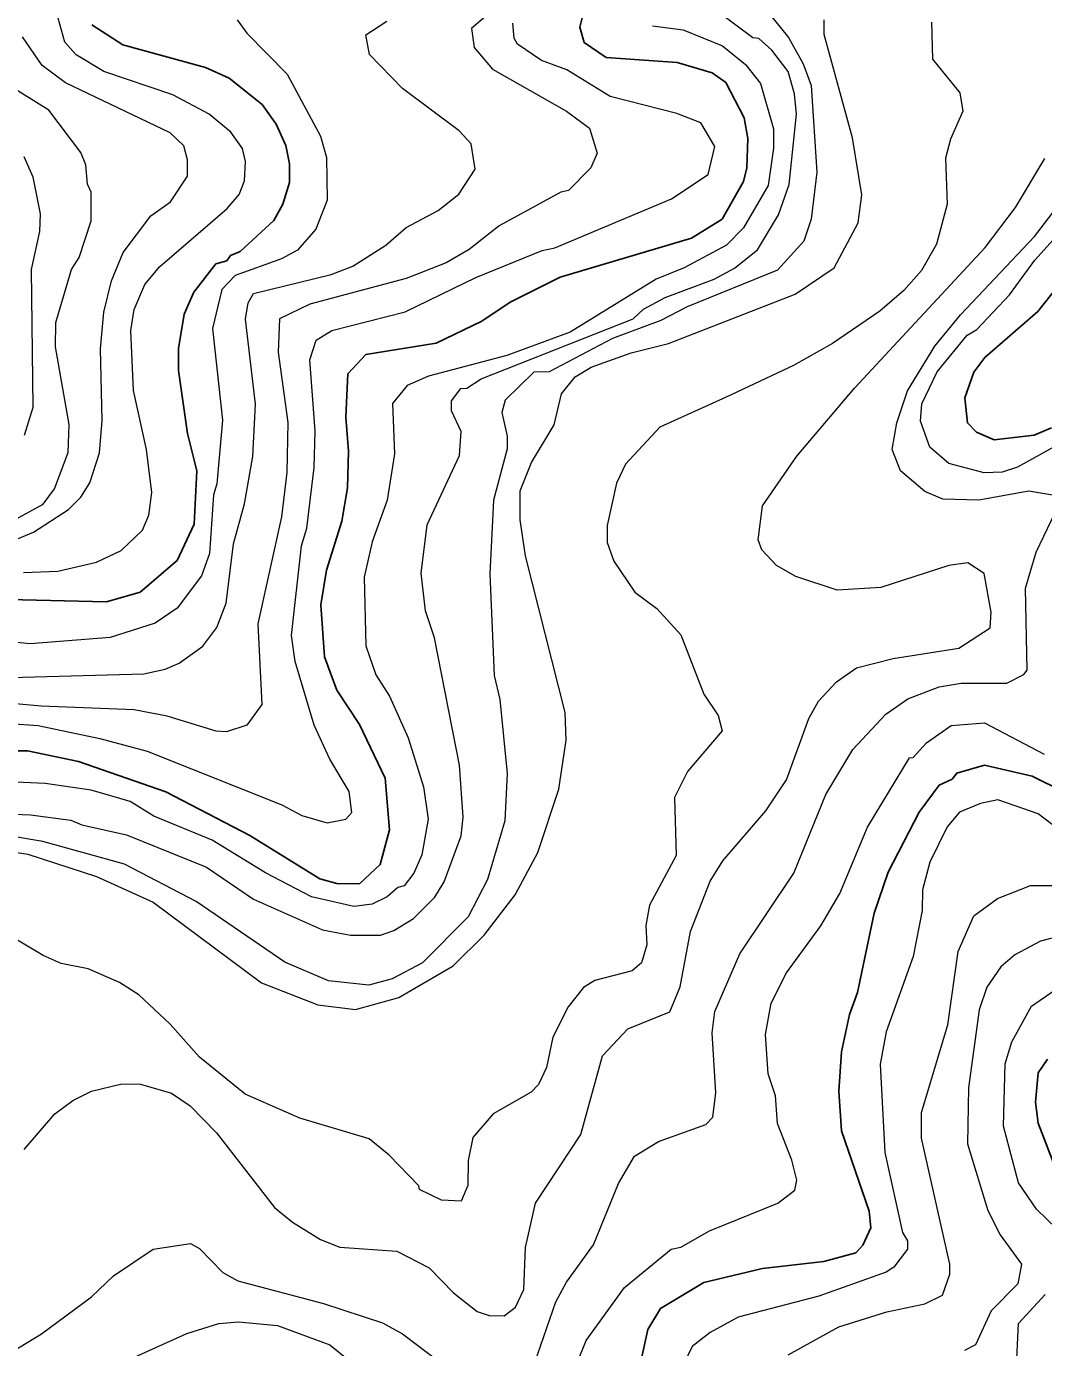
# Model space of a CAD drawing. Extents: x 673.3 to 698.5, y 6984.3 to 7012.3.
# Drawn here: x 676.457 to 677.359, y 6986.721 to 6987.892 of the extents above; entities that cross this region are included whole.
import ezdxf

# ---------------------------------------------------------------- set-up
doc = ezdxf.new("R2010")
doc.units = 0
doc.header["$LTSCALE"] = 0.032
doc.layers.add('1', color=7, linetype='Continuous', lineweight=25)
doc.layers.add('2', color=7, linetype='Continuous', lineweight=13)

msp = doc.modelspace()

# ---------------------------------------------------------------- linework, layer by layer
at = {"layer": '1'}
for points in [[(676.4164, 6987.2502), (676.4576, 6987.2502), (676.5029, 6987.2408), (676.5803, 6987.214), (676.6548, 6987.1752), (676.7169, 6987.1368), (676.7318, 6987.1327), (676.7519, 6987.1326), (676.7704, 6987.1496), (676.7787, 6987.1804), (676.7748, 6987.226), (676.7519, 6987.2736), (676.7318, 6987.3041), (676.721, 6987.3336), (676.7177, 6987.3797), (676.7226, 6987.4104), (676.7363, 6987.4538), (676.7413, 6987.4834), (676.7421, 6987.5159), (676.7397, 6987.546), (676.7415, 6987.5846), (676.7577, 6987.6017), (676.8198, 6987.6117), (676.8605, 6987.6313), (676.8856, 6987.6479), (676.9299, 6987.6701), (677.0463, 6987.7047), (677.0735, 6987.7216), (677.0924, 6987.7551), (677.0955, 6987.7672), (677.0964, 6987.7932), (677.093, 6987.8114), (677.0767, 6987.8428), (677.0647, 6987.8512), (677.0335, 6987.8606), (676.9707, 6987.865), (676.9511, 6987.8782), (676.9474, 6987.8918), (676.9499, 6987.9023)], [(676.6782, 6987.8058), (676.6657, 6987.8231), (676.6365, 6987.8467), (676.6153, 6987.856), (676.542, 6987.8761), (676.5145, 6987.8938)], [(676.4408, 6987.3846), (676.5276, 6987.3823), (676.5574, 6987.391), (676.5904, 6987.4191), (676.6053, 6987.4512), (676.6077, 6987.4986), (676.5995, 6987.5316), (676.5915, 6987.5875), (676.5916, 6987.6071), (676.5966, 6987.6375), (676.6052, 6987.6569), (676.6246, 6987.682), (676.6343, 6987.6848), (676.6377, 6987.6895), (676.646, 6987.693), (676.6759, 6987.7204), (676.6841, 6987.7348), (676.69, 6987.7541), (676.69, 6987.7706), (676.6866, 6987.7869), (676.6782, 6987.8058)], [(677.3996, 6987.698), (677.3535, 6987.6398), (677.3064, 6987.5991), (677.2966, 6987.586), (677.2886, 6987.5631), (677.291, 6987.541), (677.299, 6987.5327), (677.3147, 6987.5261), (677.3501, 6987.5301), (677.3656, 6987.5365)], [(677.4045, 6987.2001), (677.3483, 6987.2278), (677.3063, 6987.2376), (677.2815, 6987.2305), (677.2774, 6987.2253), (677.266, 6987.2199), (677.2482, 6987.196), (677.2207, 6987.1429), (677.2082, 6987.1065), (677.1934, 6987.0361), (677.1865, 6987.0166), (677.1794, 6986.9834), (677.1771, 6986.9487), (677.1795, 6986.9136), (677.204, 6986.8423), (677.2054, 6986.8274), (677.1984, 6986.8121), (677.1921, 6986.8053), (677.1637, 6986.7977), (677.1094, 6986.7914), (677.0574, 6986.7792), (677.0189, 6986.7561), (677.0076, 6986.7374), (676.9963, 6986.6859)], [(677.3684, 6986.8819), (677.3537, 6986.9204), (677.3514, 6986.9388), (677.3538, 6986.9649), (677.3619, 6986.9771)]]:
    msp.add_lwpolyline(points, dxfattribs=at)
at = {"layer": '2'}
for points in [[(676.8915, 6987.9256), (676.8513, 6987.8906), (676.8535, 6987.8739), (676.8698, 6987.8547), (676.9354, 6987.8174), (676.9559, 6987.8023), (676.9627, 6987.7802), (676.9571, 6987.7671), (676.9374, 6987.7469), (676.9306, 6987.7456), (676.8759, 6987.7158), (676.8491, 6987.6948), (676.8287, 6987.6829), (676.7932, 6987.6689), (676.7078, 6987.6462), (676.6811, 6987.6334), (676.6798, 6987.6036), (676.6883, 6987.5413), (676.6876, 6987.497), (676.6827, 6987.4579), (676.6618, 6987.3628), (676.6655, 6987.2915), (676.652, 6987.2732), (676.6341, 6987.2671), (676.625, 6987.2677), (676.5815, 6987.281), (676.5522, 6987.2867), (676.4697, 6987.2899), (676.4143, 6987.295)], [(676.4153, 6987.1954), (676.4601, 6987.1937), (676.496, 6987.189), (676.5057, 6987.1847), (676.5455, 6987.1759), (676.6162, 6987.1472), (676.6581, 6987.1188), (676.7191, 6987.0918), (676.7439, 6987.0869), (676.7706, 6987.0871), (676.7824, 6987.091), (676.7997, 6987.1016), (676.8188, 6987.1205), (676.8271, 6987.1341), (676.842, 6987.1749), (676.8439, 6987.1915), (676.8407, 6987.2375), (676.8186, 6987.3504), (676.8106, 6987.3744), (676.8065, 6987.4078), (676.8121, 6987.4508), (676.8407, 6987.512), (676.8421, 6987.5333), (676.8335, 6987.5516), (676.8336, 6987.5607), (676.8417, 6987.5716), (676.8471, 6987.5717), (676.8598, 6987.58), (676.9946, 6987.6333), (677.0038, 6987.6418), (677.0229, 6987.6521), (677.0664, 6987.6683), (677.0846, 6987.6783), (677.1049, 6987.6944), (677.1235, 6987.7253), (677.133, 6987.7522), (677.1395, 6987.8146), (677.1377, 6987.8328), (677.1321, 6987.8524), (677.1175, 6987.8713), (677.106, 6987.8818), (677.1008, 6987.8823), (677.0556, 6987.9164)], [(677.1126, 6987.9071), (677.1324, 6987.8825), (677.1455, 6987.8594), (677.1526, 6987.8402), (677.1574, 6987.7632), (677.1525, 6987.7215), (677.146, 6987.702), (677.1227, 6987.6765), (677.0424, 6987.644), (677.0192, 6987.6317), (676.9764, 6987.6159), (676.92, 6987.5863), (676.9064, 6987.5861), (676.8812, 6987.5613), (676.8782, 6987.5502), (676.883, 6987.5293), (676.883, 6987.518), (676.8708, 6987.4726), (676.8675, 6987.4071), (676.8715, 6987.317), (676.8765, 6987.2958), (676.883, 6987.2302), (676.8807, 6987.1883), (676.8656, 6987.1362), (676.8483, 6987.1031), (676.8078, 6987.0625), (676.781, 6987.0482), (676.7603, 6987.0425), (676.7244, 6987.0465), (676.6857, 6987.0631), (676.6072, 6987.1168), (676.5436, 6987.15), (676.4712, 6987.1701), (676.4414, 6987.175)], [(677.0119, 6987.8929), (677.0391, 6987.8893), (677.0739, 6987.8753), (677.0943, 6987.8588), (677.1074, 6987.8418), (677.1191, 6987.8016), (677.1191, 6987.7844), (677.1144, 6987.7514), (677.0926, 6987.7138), (677.0774, 6987.6985), (677.0397, 6987.6785), (677.0149, 6987.6685), (676.9387, 6987.6215), (676.8827, 6987.6009), (676.8131, 6987.5824), (676.7942, 6987.5741), (676.7812, 6987.5582), (676.7829, 6987.5135), (676.7764, 6987.4726), (676.7631, 6987.4355), (676.756, 6987.4042), (676.7576, 6987.3434), (676.7664, 6987.3178), (676.7787, 6987.2988), (676.7951, 6987.262), (676.8088, 6987.2185), (676.8129, 6987.1899), (676.8073, 6987.1582), (676.8001, 6987.1419), (676.7915, 6987.1307), (676.786, 6987.1292), (676.7765, 6987.1209), (676.7632, 6987.1145), (676.7468, 6987.1124), (676.7093, 6987.121), (676.6686, 6987.1421), (676.6214, 6987.1711), (676.5695, 6987.1925), (676.5486, 6987.2054), (676.5139, 6987.2156), (676.4731, 6987.2214), (676.4142, 6987.224)], [(676.4251, 6987.1637), (676.4579, 6987.1587), (676.5187, 6987.139), (676.5689, 6987.1163), (676.665, 6987.0446), (676.715, 6987.0252), (676.7484, 6987.0212), (676.7867, 6987.0316), (676.8349, 6987.0599), (676.8626, 6987.0871), (676.8899, 6987.1227), (676.9101, 6987.1602), (676.9286, 6987.2164), (676.9351, 6987.2599), (676.9344, 6987.2844), (676.8993, 6987.4232), (676.8945, 6987.4551), (676.8945, 6987.4809), (676.9046, 6987.506), (676.9246, 6987.5394), (676.9312, 6987.5667), (676.9431, 6987.5819), (676.9575, 6987.5905), (676.9928, 6987.6032), (677.0261, 6987.6115), (677.1382, 6987.6552), (677.1729, 6987.6785), (677.1941, 6987.7183), (677.1973, 6987.7433), (677.1891, 6987.7937), (677.164, 6987.8854), (677.164, 6987.8982)], [(676.4315, 6987.3151), (676.5606, 6987.3185), (676.5797, 6987.3226), (676.592, 6987.328), (676.613, 6987.3432), (676.6255, 6987.3597), (676.6337, 6987.3811), (676.6401, 6987.4337), (676.6501, 6987.4693), (676.6574, 6987.5112), (676.6598, 6987.5576), (676.6509, 6987.633), (676.6533, 6987.6474), (676.6579, 6987.6557), (676.7269, 6987.6727), (676.746, 6987.6798), (676.7753, 6987.6985), (676.7934, 6987.7141), (676.8216, 6987.7292), (676.8401, 6987.7438), (676.8544, 6987.7658), (676.851, 6987.7885), (676.8404, 6987.7999), (676.79, 6987.8373), (676.7608, 6987.8675), (676.7576, 6987.885), (676.7761, 6987.8972)], [(676.6436, 6987.8983), (676.6522, 6987.8865), (676.6877, 6987.85), (676.7175, 6987.7951), (676.7226, 6987.7763), (676.7234, 6987.7384), (676.7133, 6987.7126), (676.6969, 6987.6941), (676.6829, 6987.6865), (676.6418, 6987.6717), (676.6298, 6987.6593), (676.6216, 6987.6248), (676.6306, 6987.5435), (676.6256, 6987.4869), (676.6224, 6987.4772), (676.6191, 6987.4253), (676.6118, 6987.4056), (676.5903, 6987.3767), (676.5709, 6987.3634), (676.531, 6987.3509), (676.4598, 6987.3453), (676.4423, 6987.3469)], [(676.446, 6987.2743), (676.467, 6987.2727), (676.5216, 6987.2613), (676.5636, 6987.25), (676.683, 6987.2026), (676.7009, 6987.1931), (676.7232, 6987.1865), (676.7398, 6987.1899), (676.7453, 6987.1958), (676.7429, 6987.2142), (676.7257, 6987.2429), (676.7119, 6987.2732), (676.695, 6987.3296), (676.6917, 6987.3525), (676.7006, 6987.4322), (676.7054, 6987.4476), (676.7119, 6987.5016), (676.7127, 6987.5339), (676.7079, 6987.597), (676.7134, 6987.6143), (676.7275, 6987.6229), (676.7924, 6987.6395), (676.8551, 6987.67), (676.9139, 6987.6938), (676.9253, 6987.6961), (677.0285, 6987.7397), (677.061, 6987.7612), (677.0669, 6987.7859), (677.0546, 6987.807), (677.0333, 6987.8152), (676.9743, 6987.8303), (676.9357, 6987.8539), (676.9134, 6987.8622), (676.8922, 6987.8768), (676.8892, 6987.8819), (676.8879, 6987.8954)], [(676.6346, 6987.7312), (676.6452, 6987.7435), (676.65, 6987.7557), (676.6509, 6987.7728), (676.6483, 6987.7843), (676.6378, 6987.7988), (676.6188, 6987.8148), (676.5865, 6987.8318), (676.5253, 6987.8524), (676.5008, 6987.8674), (676.4906, 6987.8784), (676.4848, 6987.8998)], [(677.2593, 6987.8961), (677.26, 6987.8635), (677.2844, 6987.8337), (677.2868, 6987.8173), (677.2759, 6987.7924), (677.2715, 6987.7758), (677.2731, 6987.7349), (677.2637, 6987.6994), (677.2504, 6987.6762), (677.2346, 6987.6585), (677.2133, 6987.6402), (677.1713, 6987.6115), (677.1369, 6987.5918), (677.0771, 6987.5637), (677.0182, 6987.5372), (676.9877, 6987.5043), (676.9797, 6987.4877), (676.9716, 6987.4502), (676.9717, 6987.4351), (676.9775, 6987.4185), (676.996, 6987.3911), (677.0156, 6987.3764), (677.0369, 6987.3533)], [(676.4913, 6987.8424), (676.4707, 6987.8578), (676.4531, 6987.8831)], [(676.4434, 6987.4536), (676.4715, 6987.4689), (676.4814, 6987.4826), (676.4937, 6987.5147), (676.4945, 6987.5397), (676.4824, 6987.6085), (676.4827, 6987.6299), (676.4967, 6987.6769), (676.5035, 6987.6876), (676.514, 6987.7201), (676.5139, 6987.7455), (676.5109, 6987.7527), (676.5094, 6987.7697), (676.5048, 6987.7807), (676.4766, 6987.8183), (676.4169, 6987.8552)], [(676.4308, 6987.4309), (676.463, 6987.4443), (676.4939, 6987.4643), (676.5049, 6987.4753), (676.5128, 6987.4878), (676.5214, 6987.5146), (676.5239, 6987.543), (676.5223, 6987.6067), (676.5253, 6987.6392), (676.5322, 6987.667), (676.5424, 6987.692), (676.5668, 6987.7245), (676.5843, 6987.7371), (676.5995, 6987.7598), (676.5995, 6987.7742), (676.5963, 6987.7866), (676.5841, 6987.798), (676.4913, 6987.8424)], [(676.4545, 6986.8971), (676.4819, 6986.9287), (676.4978, 6986.9404), (676.5144, 6986.9487), (676.5412, 6986.9552), (676.5578, 6986.955), (676.5852, 6986.9469), (676.6018, 6986.9358), (676.6252, 6986.9116), (676.6766, 6986.8457), (676.6926, 6986.8325), (676.7175, 6986.8172), (676.7346, 6986.8103), (676.785, 6986.8069), (676.8136, 6986.7922), (676.8353, 6986.77), (676.8564, 6986.7535), (676.867, 6986.7499), (676.8803, 6986.7495), (676.8902, 6986.7573), (676.8976, 6986.7728), (676.8993, 6986.81), (676.9079, 6986.8495), (676.9481, 6986.9104), (676.9674, 6986.9799), (676.9898, 6987.004), (677.0271, 6987.0189), (677.0363, 6987.0413), (677.0456, 6987.0902), (677.0628, 6987.1349), (677.0742, 6987.1528), (677.1123, 6987.1971), (677.1307, 6987.2246), (677.1504, 6987.2791), (677.1589, 6987.2945), (677.175, 6987.3115), (677.1928, 6987.3238), (677.2253, 6987.3323), (677.2834, 6987.3412), (677.3113, 6987.3594), (677.3121, 6987.3734), (677.3058, 6987.4074), (677.2914, 6987.4169), (677.2745, 6987.4146), (677.2142, 6987.3951), (677.1756, 6987.3928), (677.139, 6987.4048), (677.1217, 6987.4146), (677.1086, 6987.4286), (677.1054, 6987.4373), (677.1093, 6987.4674), (677.1397, 6987.5116), (677.191, 6987.5718), (677.3068, 6987.6965), (677.3337, 6987.7318), (677.3596, 6987.7754)], [(676.4549, 6987.53), (676.4627, 6987.555), (676.4612, 6987.677), (676.4685, 6987.7107), (676.4692, 6987.7264), (676.4627, 6987.7589), (676.4546, 6987.7768)], [(677.3715, 6987.4762), (677.3456, 6987.4805), (677.3012, 6987.4726), (677.2692, 6987.4734), (677.2533, 6987.4801), (677.2316, 6987.4984), (677.2243, 6987.5173), (677.2283, 6987.541), (677.2378, 6987.5694), (677.262, 6987.6089), (677.285, 6987.6368), (677.3506, 6987.7063), (677.4003, 6987.7712)], [(676.454, 6987.4083), (676.4845, 6987.4096), (676.5188, 6987.4177), (676.5405, 6987.428), (676.5595, 6987.446), (676.5653, 6987.4592), (676.5678, 6987.4794), (676.563, 6987.5174), (676.5516, 6987.5698), (676.5492, 6987.623), (676.5523, 6987.6415), (676.5615, 6987.6637), (676.5745, 6987.6793), (676.6346, 6987.7312)], [(677.387, 6987.5305), (677.3354, 6987.5017), (677.3219, 6987.4974), (677.3059, 6987.4968), (677.2746, 6987.505), (677.2578, 6987.5196), (677.2494, 6987.5427), (677.2506, 6987.558), (677.2641, 6987.5863), (677.2908, 6987.6187), (677.2993, 6987.6239), (677.3282, 6987.6545), (677.3509, 6987.6853), (677.389, 6987.7274)], [(676.9073, 6986.7082), (676.926, 6986.7619), (676.9356, 6986.7795), (676.9594, 6986.8124), (676.9817, 6986.8667), (676.9959, 6986.8911), (677.0171, 6986.9041), (677.059, 6986.9191), (677.0652, 6986.9257), (677.0679, 6986.9471), (677.0647, 6987.0005), (677.067, 6987.0192), (677.0892, 6987.0703), (677.1372, 6987.1419), (677.1654, 6987.2115), (677.1894, 6987.2516), (677.2188, 6987.2827), (677.2383, 6987.2965), (677.266, 6987.307), (677.2856, 6987.3103), (677.326, 6987.3103), (677.341, 6987.3181), (677.3439, 6987.3219), (677.3424, 6987.3944), (677.3519, 6987.4265), (677.3723, 6987.4689)], [(677.0369, 6987.3533), (677.0572, 6987.3007), (677.0701, 6987.2818), (677.0735, 6987.2682), (677.0428, 6987.2321), (677.0314, 6987.209), (677.0329, 6987.1577), (677.0091, 6987.1134), (677.006, 6987.0954), (677.0068, 6987.0784), (677.0021, 6987.0624), (676.9937, 6987.0553), (676.9607, 6987.0468), (676.9506, 6987.0405), (676.9371, 6987.0233), (676.9234, 6986.9965), (676.9178, 6986.9697), (676.9108, 6986.9546), (676.9041, 6986.9479), (676.8705, 6986.9286), (676.8524, 6986.9077), (676.8483, 6986.8872), (676.848, 6986.8651), (676.8422, 6986.8511), (676.8248, 6986.852), (676.8052, 6986.8614), (676.8047, 6986.8647), (676.7783, 6986.892), (676.7605, 6986.9063), (676.6992, 6986.9247), (676.6505, 6986.9461), (676.6101, 6986.9789), (676.5842, 6987.0081), (676.5564, 6987.0341), (676.5391, 6987.0449), (676.5114, 6987.057), (676.4875, 6987.0618), (676.4715, 6987.0689), (676.4163, 6987.1017)], [(677.1143, 6986.9639), (677.1119, 6986.9989), (677.117, 6987.0266), (677.1305, 6987.0537), (677.1609, 6987.0952), (677.178, 6987.124), (677.2024, 6987.1827), (677.2397, 6987.244), (677.2429, 6987.2444), (677.2547, 6987.2573), (677.2766, 6987.2727), (677.3061, 6987.2752), (677.3592, 6987.2474)], [(677.3773, 6987.1766), (677.3537, 6987.1945), (677.3179, 6987.2068), (677.3025, 6987.2038), (677.2839, 6987.1961), (677.2732, 6987.1831), (677.2577, 6987.1517), (677.2511, 6987.127), (677.251, 6987.1089), (677.2429, 6987.0679), (677.219, 6987.0012), (677.2137, 6986.9727), (677.2178, 6986.8944), (677.2334, 6986.8233), (677.238, 6986.8159), (677.2379, 6986.8085), (677.2259, 6986.7926), (677.219, 6986.7882), (677.1593, 6986.7669), (677.0877, 6986.7483), (677.0628, 6986.7348), (677.0469, 6986.7224), (677.0394, 6986.7063)], [(677.2195, 6986.753), (677.2532, 6986.7602), (677.269, 6986.768), (677.2755, 6986.7866), (677.2755, 6986.7952), (677.2503, 6986.9069), (677.2503, 6986.9299), (677.2737, 6987.0075), (677.2827, 6987.0726), (677.2968, 6987.1042), (677.3177, 6987.1195), (677.347, 6987.131), (677.371, 6987.1311)], [(677.3798, 6987.0879), (677.3559, 6987.0816), (677.3331, 6987.0695), (677.3207, 6987.0589), (677.3083, 6987.0408), (677.3015, 6987.0208), (677.2919, 6986.9517), (677.2911, 6986.902), (677.3092, 6986.843), (677.32, 6986.8214), (677.339, 6986.7952), (677.3357, 6986.778), (677.3122, 6986.754), (677.2982, 6986.7239), (677.2884, 6986.7187)], [(677.3877, 6986.8097), (677.3523, 6986.8442), (677.3362, 6986.8673), (677.3231, 6986.9178), (677.3245, 6986.973), (677.3303, 6986.9925), (677.3479, 6987.0241), (677.368, 6987.0378)], [(676.9449, 6986.708), (676.9529, 6986.7277), (676.9868, 6986.7746), (677.0282, 6986.8085), (677.037, 6986.8105), (677.0622, 6986.8248), (677.123, 6986.8495), (677.1379, 6986.8608), (677.1398, 6986.8697), (677.1354, 6986.8876), (677.1225, 6986.9199), (677.1207, 6986.9446), (677.1143, 6986.9639)], [(676.4128, 6986.699), (676.4699, 6986.7335), (676.5142, 6986.7664), (676.5339, 6986.7851), (676.5689, 6986.8086), (676.6022, 6986.8137), (676.6101, 6986.8093), (676.6309, 6986.788), (676.6442, 6986.7806), (676.7199, 6986.7606), (676.7725, 6986.7433), (676.7901, 6986.7336), (676.8241, 6986.708)], [(677.1468, 6986.4471), (677.1525, 6986.463), (677.2045, 6986.502), (677.2251, 6986.5203), (677.2299, 6986.5312), (677.2299, 6986.5395), (677.2145, 6986.575), (677.2185, 6986.6006), (677.2268, 6986.6191), (677.2477, 6986.6447), (677.2662, 6986.6585), (677.327, 6986.6883), (677.3341, 6986.699), (677.3364, 6986.7428), (677.36, 6986.7685)], [(676.5159, 6986.6965), (676.599, 6986.734), (676.6273, 6986.7426), (676.6446, 6986.7442), (676.6792, 6986.741), (676.7256, 6986.7238), (676.7594, 6986.6967)], [(677.1322, 6986.7149), (677.1769, 6986.7397), (677.2195, 6986.753)]]:
    msp.add_lwpolyline(points, dxfattribs=at)

doc.saveas('drawing.dxf')
